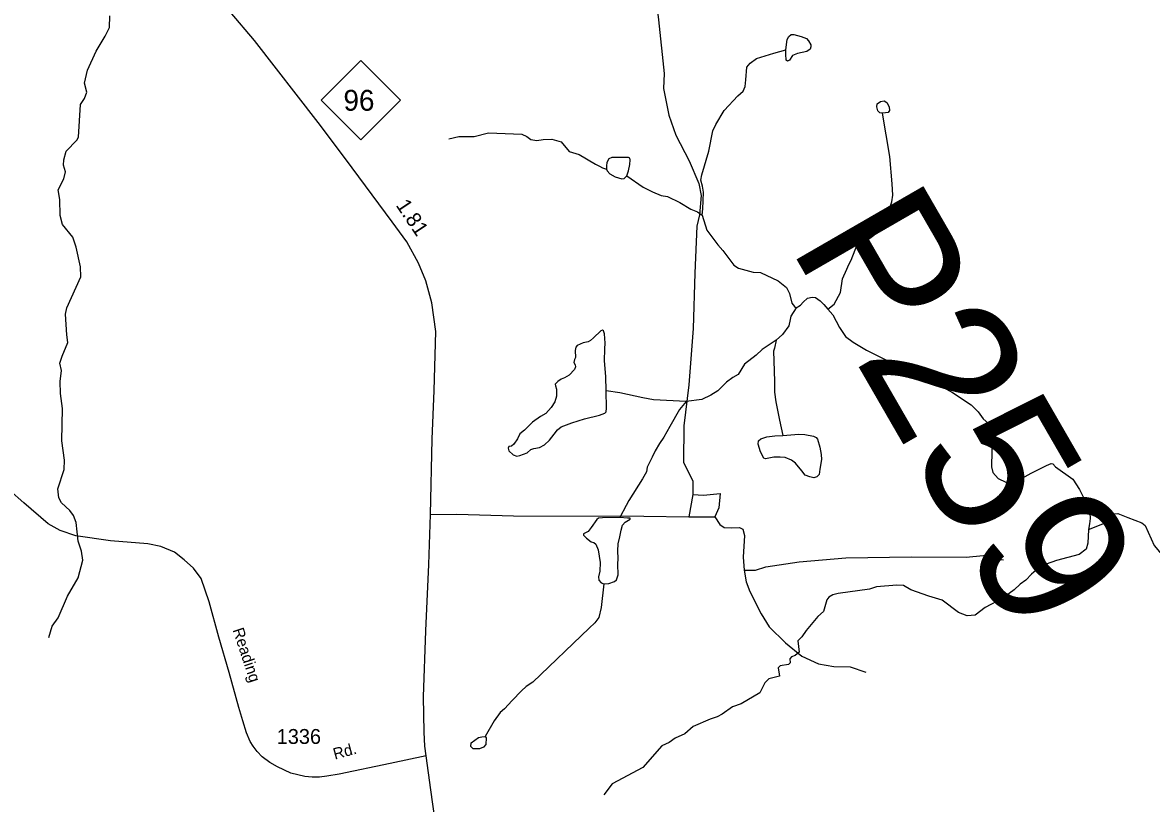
# Model space of a CAD drawing. Extents: x 2056842 to 2160602, y 826753 to 1016856.
# Drawn here: x 2075063 to 2084544, y 987955 to 994514 of the extents above; entities that cross this region are included whole.
import ezdxf

# ---------------------------------------------------------------- set-up
doc = ezdxf.new("R2010")
doc.units = 0
for name, color, linetype in [('Exist Hydrographic Creek Single Shore', 7, 'Continuous'), ('Exist Hydrographic Misc Water Feature', 7, 'Continuous'), ('Exist Road Non-System Type 51', 7, 'Continuous'), ('Exist Road Primary NC Attributed', 7, 'Continuous'), ('Exist Road Primary NC Service Mileage Hundredths English Label', 7, 'Continuous'), ('Exist Road Primary NC Shield CELL', 7, 'Continuous'), ('Exist Road Primary NC Shield Number Label', 7, 'Continuous'), ('Exist Road Secondary Structure Pipe Number Label', 7, 'Continuous'), ('Exist Road Secondary Type 41 Attributed', 7, 'Continuous'), ('Exist Road Secondary Type 51 Label', 7, 'Continuous'), ('Exist Road Secondary Type 51 Number Label', 7, 'Continuous')]:
    doc.layers.add(name, color=color, linetype=linetype)

msp = doc.modelspace()

# ---------------------------------------------------------------- linework, layer by layer
at = {"layer": 'Exist Hydrographic Creek Single Shore'}
msp.add_lwpolyline([(2075284.2, 989350.1), (2075312, 989444.2), (2075361.7, 989514.3), (2075441.2, 989696.6), (2075530.8, 989850.8), (2075568.2, 989997), (2075557.9, 990072.9), (2075529.8, 990158.8), (2075513.2, 990314.7), (2075491.1, 990374.7), (2075460.9, 990416.6), (2075390.8, 990480.4), (2075368.6, 990522.3), (2075358.4, 990596.4), (2075411.9, 990758.5), (2075413.5, 990838.4), (2075393, 991000.4), (2075398.2, 991272.4), (2075382, 991398.4), (2075379.7, 991498.4), (2075389.1, 991592.4), (2075377, 991654.3), (2075394.9, 991712.5), (2075442.5, 991826.6), (2075434.5, 991890.5), (2075421.9, 992064.5), (2075435.7, 992118.6), (2075550.9, 992378.9), (2075548.7, 992460.9), (2075514, 992626.8), (2075483.9, 992710.8), (2075399.4, 992816.5), (2075377.2, 992892.4), (2075374.8, 993028.4), (2075362.7, 993108.4), (2075408.2, 993200.5), (2075424.2, 993260.6), (2075407.8, 993316.5), (2075409.6, 993360.5), (2075427.7, 993432.5), (2075517.3, 993526.9), (2075533.3, 993550.9), (2075550.3, 993827), (2075582.3, 993877.1), (2075602, 993929.2), (2075583.7, 994005), (2075607.5, 994113.1), (2075680.9, 994273.4), (2075756.6, 994399.6), (2075792.3, 994471.7), (2075796, 994571.7)], dxfattribs=at)
at = {"layer": 'Exist Hydrographic Misc Water Feature'}
for points in [[(2081473.8, 994285.8), (2081486, 994371.3), (2081498.2, 994398.1), (2081517.7, 994412.8), (2081539.7, 994412.8), (2081603.1, 994395.7), (2081647, 994379.8), (2081664.1, 994361.5), (2081684.8, 994327.3), (2081684.8, 994310.3), (2081677.5, 994290.7), (2081650.7, 994270), (2081572.6, 994252.9), (2081529.9, 994238.2), (2081503.1, 994199.2), (2081488.4, 994189.4), (2081476.2, 994199.2), (2081473.8, 994248), (2081473.8, 994285.8)], [(2080771.1, 992895.2), (2080776, 992950.6), (2080778.5, 993015.3), (2080780.9, 993088.5), (2080774.8, 993139.8), (2080759, 993189.8), (2080767.5, 993233.8), (2080826.3, 993434.9), (2080861.7, 993603.3), (2080884.9, 993658.3), (2080955.9, 993775.4), (2081070.5, 993897.5), (2081116, 993938.3), (2081131.8, 993978.3), (2081137.6, 994034.2), (2081146.9, 994138.2), (2081173.7, 994173.6), (2081227.2, 994212.7), (2081372.5, 994257.8), (2081473.8, 994285.8)], [(2082284.7, 993753.4), (2082264, 993757.1), (2082246.9, 993773), (2082237.1, 993807.1), (2082240.8, 993831.6), (2082267.6, 993851.1), (2082300.6, 993856), (2082321.3, 993842.5), (2082340.8, 993807.1), (2082344.5, 993776.6), (2082332.3, 993759.5), (2082310.3, 993754.7), (2082284.7, 993753.4)], [(2081827.6, 992106.5), (2081879, 992148.5), (2081933.9, 992246.1), (2081950.8, 992360.8), (2081987.1, 992442.6), (2082001.7, 992481.7), (2082021.2, 992517.1), (2082056.6, 992603.7), (2082063.9, 992626.9), (2082079.8, 992640.3), (2082117.6, 992659.9), (2082190.8, 992711.1), (2082249.3, 992756.3), (2082306.7, 992836.8), (2082348.1, 992956.4), (2082364, 993008.9), (2082372.5, 993065.1), (2082366.4, 993159), (2082347.8, 993390.1), (2082284.7, 993753.4)], [(2078643.1, 993536.5), (2078726.9, 993556.7), (2078854.9, 993557), (2078975, 993587.3), (2079255, 993576.2), (2079296.9, 993558.3), (2079331.2, 993530.7), (2079381.2, 993522.8), (2079435.2, 993532.8), (2079507.1, 993533.3), (2079587.5, 993512.3), (2079654.6, 993430.5), (2079737.5, 993404.9), (2079874.1, 993324.3), (2079909.5, 993308.5), (2079933.9, 993293.8), (2079968, 993281.6)], [(2080137.6, 993226.7), (2080151, 993269.4), (2080162, 993320.7), (2080165.7, 993359.7), (2080162, 993374.4), (2080152.2, 993379.3), (2080114.4, 993380.5), (2080012, 993379.3), (2079986.3, 993369.5), (2079969.3, 993337.8), (2079966.8, 993310.9), (2079968, 993281.6)], [(2079968, 993281.6), (2079971.7, 993268.2), (2079994.9, 993242.6), (2080038.8, 993216.9), (2080097.3, 993202.3), (2080116.9, 993204.7), (2080127.8, 993214.5), (2080137.6, 993226.7)], [(2080137.6, 993226.7), (2080275.9, 993132.5), (2080354, 993092.2), (2080427.2, 993061.7), (2080478.4, 993054.3), (2080584.5, 993003.1), (2080674.8, 992946.9), (2080730.9, 992925), (2080771, 992894.9)], [(2080771, 992894.9), (2080809.4, 992769.1), (2080901.7, 992647.4), (2080944, 992599.6), (2081038.2, 992475.9), (2081076.4, 992450.1), (2081198.5, 992418.4), (2081261.5, 992414.3), (2081410.4, 992346), (2081478.7, 992288.6), (2081503.2, 992239.4), (2081523.5, 992157.3), (2081546, 992128.5), (2081560.6, 992117.5)], [(2081560.6, 992117.5), (2081596, 992139.4), (2081619.5, 992165.8), (2081655.3, 992199.8), (2081695.2, 992207.9), (2081723.3, 992206), (2081763.1, 992176.5), (2081792.4, 992146), (2081827.6, 992106.3)], [(2081560.6, 992117.5), (2081516.7, 992049.1), (2081509.4, 992018.6), (2081499.6, 991966.1), (2081446.1, 991895.1), (2081393.5, 991846.3)], [(2081827.6, 992106.3), (2081869.6, 992058.5), (2081923.8, 991952.7), (2081974.1, 991876.8), (2082040, 991829.9), (2082151, 991761.6), (2082258.4, 991707.9), (2082382.8, 991644.4), (2082523.5, 991589.5), (2082666.3, 991508.9), (2082727.3, 991486.9), (2082872.4, 991406.4), (2083029.3, 991303.4), (2083090.3, 991244.8), (2083130.5, 991186.2), (2083179.3, 991144.7), (2083197.6, 991114.7), (2083206.2, 991049.3), (2083200.1, 990783.2), (2083213.5, 990734.4), (2083257.4, 990685.5), (2083320.8, 990652.6), (2083357.9, 990648.9), (2083439.8, 990675.5), (2083535, 990729.5), (2083661.9, 990794.2), (2083702.1, 990810), (2083715.6, 990806.4), (2083739.9, 990781.5), (2083883.9, 990679), (2083939, 990593.3), (2083989, 990496.9), (2084018.3, 990441.9), (2084026.9, 990394.3), (2084029.3, 990349.2), (2084025.6, 990302.8), (2084015.2, 990257.2)], [(2079965.6, 991421.8), (2079960.7, 991540.2), (2079951, 991672), (2079952.2, 991774.5), (2079957.1, 991819.7), (2079951, 991899), (2079942.4, 991924.6), (2079933.9, 991930.7), (2079920.5, 991925.9), (2079857, 991866), (2079832.6, 991842.9), (2079814.3, 991831.9), (2079771.6, 991823.3), (2079720.4, 991802.6), (2079709.4, 991787.9), (2079704.6, 991759.9), (2079707, 991701.3), (2079697.2, 991683), (2079693.6, 991659.8), (2079703.3, 991640.3), (2079708.2, 991623.2), (2079697.2, 991598.8), (2079653.3, 991552.4), (2079615.5, 991529.2), (2079587.5, 991519.4), (2079558.2, 991499.9), (2079537.4, 991476.7), (2079538.7, 991462.1), (2079547.2, 991435.2), (2079546, 991376.6), (2079532.6, 991329), (2079502.1, 991280.2), (2079458.2, 991231.6), (2079411.8, 991206), (2079345.9, 991157.2), (2079277.6, 991091.3), (2079239.8, 991059.5), (2079220.3, 991016.8), (2079188.6, 990972.9), (2079169.1, 990957), (2079148.3, 990952.1), (2079141, 990939.9), (2079147.1, 990918), (2079183.7, 990882.6), (2079213, 990871.6), (2079239.8, 990876.5), (2079300.8, 990900.9), (2079331.3, 990927.7), (2079355.7, 990935), (2079404.5, 990944.8), (2079447.2, 990966.8), (2079487.4, 991005.8), (2079528.9, 991055.9), (2079555.7, 991092.5), (2079587.5, 991116.9), (2079676.5, 991151.1), (2079781.4, 991186.5), (2079909.5, 991215.8), (2079953.4, 991232.8), (2079963.2, 991245), (2079966.8, 991275.6), (2079965.6, 991421.8)], [(2081393.5, 991846.3), (2081274, 991766.9), (2081224.6, 991720.5), (2081125.2, 991645.6), (2081073.9, 991557.7), (2081029.4, 991532), (2080976.3, 991494.3), (2080903.2, 991421), (2080844.6, 991383.2), (2080767.8, 991347.8), (2080636, 991330.5)], [(2081393.5, 991846.3), (2081377.7, 991777.9), (2081369.1, 991754.7), (2081375.2, 991589.1), (2081377.7, 991497.1), (2081378.9, 991448.4), (2081377.9, 991409.1), (2081390.2, 991329.1), (2081420.4, 991174.7), (2081447.2, 991046.6)], [(2080636, 991330.8), (2080362, 991346.1), (2080273, 991363.2), (2080080.3, 991403.5), (2079965.6, 991421.8)], [(2080636, 991330.5), (2080581.1, 991264.3), (2080499.9, 991120.6), (2080449.9, 991030.2), (2080412.1, 990977.8), (2080376.7, 990917), (2080349.8, 990863.3), (2080309.6, 990779.1), (2080304.7, 990741.2), (2080270.6, 990680.2), (2080155.9, 990499.3), (2080132.7, 990456.6), (2080080.3, 990357.7)], [(2081447.2, 991046.6), (2081582.6, 991056.1), (2081633.8, 991052.5), (2081707, 991040.2), (2081727.7, 991029.3), (2081738.7, 991013.4), (2081759.5, 990948.7), (2081771.7, 990886.5), (2081774.1, 990843.7), (2081759.5, 990762), (2081754.6, 990716.8), (2081735.1, 990698.5), (2081709.4, 990688.7), (2081676.5, 990697.3), (2081636.3, 990711.9), (2081609.4, 990748.5), (2081554.5, 990813.2), (2081521.6, 990838.9), (2081467.9, 990859.6), (2081425.2, 990864.5), (2081374, 990864.5), (2081303.3, 990849.8), (2081289.8, 990855.9), (2081261.8, 990907.2), (2081242.3, 990973.1), (2081244.7, 991000), (2081264.2, 991017.1), (2081313, 991035.4), (2081381.3, 991043.9), (2081447.2, 991046.6)], [(2084015.2, 990257.2), (2084136.9, 990302.8), (2084190.6, 990354.1), (2084234.8, 990387.8), (2084262.5, 990390.7), (2084345.5, 990356.5), (2084463.8, 990311.3), (2084491.1, 990289.1), (2084566.7, 990120.7), (2084611.9, 990069.4), (2084711.9, 990007.2), (2084768, 990004.7), (2084826.6, 989969.3), (2084861, 989927.6), (2084893.9, 989859.3), (2084925.6, 989777.5), (2084947.1, 989656), (2084971.5, 989552.1), (2084983.3, 989522), (2085095.9, 989378.5), (2085134.3, 989300.6), (2085148.3, 989234.7), (2085235, 989077), (2085250.7, 989062.9)], [(2080080.3, 990357.7), (2079933.1, 990354.8), (2079900.2, 990349.9), (2079886.8, 990338.9), (2079838, 990271.8), (2079812.4, 990238.9), (2079774.6, 990220.5), (2079773.4, 990207.1), (2079800.2, 990183.9), (2079839.2, 990152.2), (2079861.2, 990147.3), (2079878.3, 990133.9), (2079896.6, 990086.3), (2079914.9, 989980.1), (2079910, 989906.6), (2079900.2, 989857.8), (2079902.7, 989829.7), (2079922.2, 989807.8), (2079945.3, 989799.5)], [(2079945.3, 989799.5), (2079986.8, 989803.1), (2080034.4, 989819), (2080052.7, 989833.6), (2080064.9, 989873.9), (2080063.7, 989964.2), (2080066.1, 990011.8), (2080062.4, 990076.5), (2080066.1, 990136.3), (2080079.5, 990193.7), (2080090.5, 990249.8), (2080102.7, 990291.3), (2080124.7, 990317), (2080167.4, 990343.8), (2080164.9, 990349.9), (2080143, 990352.4), (2080080.3, 990357.7)], [(2084015.2, 990257.2), (2084011.5, 990141.1), (2083997.6, 990091.2), (2083938, 990046.8), (2083745.9, 989994.4), (2083660, 989966), (2083596.3, 989931.9), (2083536.4, 989879.6), (2083490.4, 989829.4), (2083440.6, 989797.3), (2083392.9, 989749.1), (2083297, 989678.9), (2083149.3, 989600.6), (2083063.3, 989536.1), (2082995.6, 989529.9), (2082923.3, 989557.7), (2082787, 989663.2), (2082674.8, 989695.1), (2082524.7, 989750.4), (2082462.7, 989784.2), (2082406.7, 989788), (2082234.8, 989773.5), (2082176.6, 989755.4), (2081913, 989718.5), (2081868.8, 989708.3), (2081834.9, 989688.3), (2081819, 989664.4), (2081791.4, 989566.2), (2081743.6, 989524.2), (2081644, 989407.8), (2081608.2, 989355.7), (2081574.3, 989321.6), (2081584.4, 989225.6), (2081552.7, 989197.4), (2081522.6, 989185.2), (2081506.5, 989169.5), (2081510.7, 989137.2), (2081494.7, 989121.2), (2081426.8, 989111.1), (2081408.8, 989095), (2081419.1, 989023), (2081331, 989000.8), (2081297.2, 988968.7), (2081255.4, 988884.6), (2081098, 988792.1), (2081025.9, 988765.7), (2080940.2, 988703.5), (2080896.1, 988681.4), (2080838.3, 988663.3), (2080696.3, 988600.9), (2080624.7, 988538.4), (2080544.6, 988504.3), (2080494.9, 988466.3), (2080433, 988438.1), (2080273.3, 988257.6), (2080013.8, 988118.6), (2079944.4, 988028.5)], [(2079945.3, 989799.5), (2079923.5, 989600.5), (2079901.7, 989516.5), (2079868.5, 989472.1), (2079822, 989428.3), (2079349.3, 988974.7), (2079291.5, 988936.6), (2079253.6, 988900.4), (2079175.8, 988818.3), (2079110.2, 988750), (2079074.3, 988717.9), (2079024.3, 988647.8), (2078947.3, 988517.4)], [(2078947.3, 988517.4), (2078955.8, 988506.4), (2078953.4, 988450.3), (2078933.9, 988427.1), (2078899.7, 988414.9), (2078847.3, 988414.9), (2078827.8, 988434.4), (2078831.4, 988463.7), (2078893.6, 988507.7), (2078920.5, 988515), (2078947.3, 988517.4)]]:
    msp.add_lwpolyline(points, dxfattribs=at)
at = {"layer": 'Exist Road Non-System Type 51'}
for p, q in [((2080691.8, 990550.2), (2080658.4, 990363.7)), ((2080658.4, 990363.7), (2080876.2, 990363.7))]:
    msp.add_line(p, q, dxfattribs=at)
for points in [[(2080491.3, 996379.5), (2080458.4, 996137.7), (2080392.6, 995703.2), (2080292.8, 995471.6), (2080313.2, 995305.8), (2080403.9, 994535.7), (2080451.5, 994087.3), (2080446.9, 993960.2), (2080490, 993735.4), (2080548.9, 993567), (2080662.4, 993351.3), (2080741.8, 993162.8), (2080762.2, 993060.7), (2080748.6, 992899.4), (2080725.8, 992803), (2080709.9, 992410.2), (2080696.3, 991943.5), (2080657.7, 991470), (2080616.9, 991127.1), (2080614.7, 990822), (2080691.8, 990663), (2080691.8, 990550.2)], [(2080691.8, 990550.2), (2080782.5, 990543.4), (2080923.2, 990557), (2080909.6, 990436.7), (2080876.2, 990363.7)], [(2078488.6, 990383), (2078709.7, 990384.1), (2079186.1, 990370.5), (2080280.7, 990367.1), (2080658.4, 990363.7)], [(2080876.2, 990363.7), (2080918.1, 990299), (2080954.4, 990271.7), (2081015.7, 990269.4), (2081083.7, 990274), (2081113.2, 990258.1), (2081126.8, 990205.9), (2081115.5, 990024.2), (2081124.6, 989915.3)], [(2081124.6, 989915.3), (2081218.7, 989914.1), (2081304.9, 989941.4), (2081586.2, 989984.5), (2081976.4, 990018.6), (2082528.6, 990025.2), (2082989.1, 990023), (2083130.9, 990038.8), (2083237.5, 990004.7), (2083303.3, 990002.5)], [(2081124.6, 989915.3), (2081140.8, 989815.7), (2081170.3, 989736.2), (2081266.7, 989546.7), (2081334.2, 989438.2), (2081471.4, 989304.3), (2081608.7, 989193), (2081747.6, 989126.6), (2081876.9, 989105.1), (2082014.2, 989102.8), (2082144.6, 989056.2)]]:
    msp.add_lwpolyline(points, dxfattribs=at)
at = {"layer": 'Exist Road Primary NC Attributed'}
for points in [[(2078453.4, 988355.5), (2078442, 988435), (2078435.2, 988553), (2078430.7, 988849.4), (2078448.9, 989404.6), (2078473.8, 989961.8), (2078488.6, 990383), (2078503.3, 991015.3), (2078519.2, 991424), (2078533.9, 991920.1), (2078499.9, 992158.5), (2078450, 992344.6), (2078387.6, 992493.3), (2078290.1, 992672.7), (2078167.6, 992840.7), (2077774, 993368.6), (2077544.9, 993675.1), (2077010.6, 994364.2), (2076806.5, 994604.9)], [(2078870.1, 986448.7), (2078783.3, 986620.6), (2078713, 986784.1), (2078658.5, 986986.2), (2078597.4, 987279.5), (2078556.5, 987606.5), (2078490.8, 988068.3), (2078453.4, 988355.5)]]:
    msp.add_lwpolyline(points, dxfattribs=at)
at = {"layer": 'Exist Road Primary NC Shield CELL'}
msp.add_lwpolyline([(2077570.8, 993863.1), (2077903.8, 994196.1), (2078236.8, 993863.1), (2077903.8, 993530.1)], close=True, dxfattribs=at)
at = {"layer": 'Exist Road Secondary Type 41 Attributed'}
msp.add_lwpolyline([(2078453.4, 988355.5), (2078150.8, 988289.7), (2077721.5, 988201.4), (2077619.1, 988183.3), (2077557.1, 988176.6), (2077495.2, 988175.5), (2077433.3, 988180), (2077314.9, 988208.1), (2077203, 988262.2), (2077140.5, 988297.6), (2077074.7, 988347.7), (2077033, 988391.1), (2076999.2, 988435), (2076973.3, 988476.1), (2076942.4, 988548.2), (2076913.1, 988649.5), (2076880.4, 988761.6), (2076797.7, 989054.9), (2076710.4, 989352.2), (2076631.1, 989649.5), (2076562.7, 989844.8), (2076497.1, 989932.3), (2076418.8, 990001.4), (2076338.3, 990066.3), (2076224.9, 990114), (2076113.7, 990136.7), (2075800.6, 990161.6), (2075511.3, 990201.9), (2075379.7, 990247.3), (2075277.7, 990304), (2075073.5, 990478.9), (2074830.8, 990692.3)], dxfattribs=at)

# ---------------------------------------------------------------- texts
at = {"layer": 'Exist Road Primary NC Service Mileage Hundredths English Label'}
msp.add_text('1.81', height=125, rotation=303.94142, dxfattribs=at).set_placement((2078194, 992978.9))
at = {"layer": 'Exist Road Primary NC Shield Number Label'}
msp.add_text('96', height=175, dxfattribs=at).set_placement((2077757.9, 993773.4))
at = {"layer": 'Exist Road Secondary Structure Pipe Number Label'}
msp.add_text('P259', height=1230.31, rotation=300, dxfattribs=at).set_placement((2081496.1, 992641.6))
at = {"layer": 'Exist Road Secondary Type 51 Label'}
for s, rotation, p in [('Reading', 288.34567, (2076825.9, 989412.6)), ('Rd.', 15.19339, (2077685.5, 988322.9))]:
    msp.add_text(s, height=95, rotation=rotation, dxfattribs=at).set_placement(p)
at = {"layer": 'Exist Road Secondary Type 51 Number Label'}
msp.add_text('1336', height=125, dxfattribs=at).set_placement((2077197.4, 988455))

doc.saveas('drawing.dxf')
